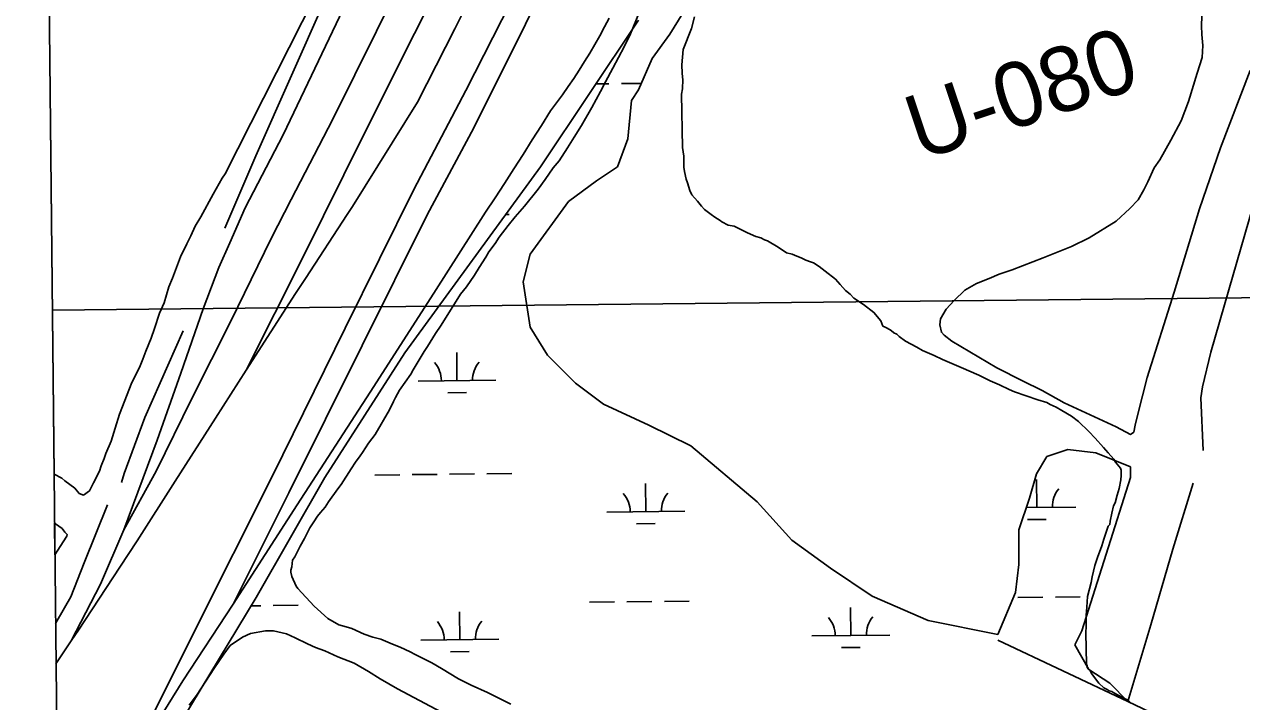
# Model space of a CAD drawing. Extents: x 3651524 to 3689615, y 505651 to 531377.
# Drawn here: x 3655666 to 3657229, y 516620 to 517490 of the extents above; entities that cross this region are included whole.
import ezdxf

# ---------------------------------------------------------------- set-up
doc = ezdxf.new("R2010")
doc.units = 0
for name, color, linetype in [('V-GRID-FRAM', 7, 'Continuous'), ('V-GRID-MAJR', 7, 'Continuous'), ('V-RAIL-TRAK', 7, 'Continuous'), ('V-RIVR-RANG-IDEN', 7, 'Continuous'), ('V-SITE-VEGE', 7, 'Continuous'), ('V-TOPO-SHOR', 7, 'Continuous'), ('V-WETL-SWMP', 7, 'Continuous')]:
    doc.layers.add(name, color=color, linetype=linetype)

msp = doc.modelspace()

# ---------------------------------------------------------------- linework, layer by layer
at = {"layer": 'V-GRID-FRAM'}
msp.add_lwpolyline([(3655577.191, 529244.355), (3687244.414, 529585.207), (3687448.048, 511403.469), (3655764.959, 511062.446), (3655577.191, 529244.355)], dxfattribs=at)
at = {"layer": 'V-GRID-MAJR'}
msp.add_spline([(3655702.37, 517123.07), (3660982.023, 517177.978), (3666261.669, 517233.653), (3671541.307, 517290.097), (3676820.936, 517347.309), (3682100.557, 517405.288), (3687380.17, 517464.035)], degree=3, dxfattribs=at)
at = {"layer": 'V-RAIL-TRAK'}
for p, q in [((3655867.381, 517042.202), (3655837.013, 516956.302)), ((3655837.013, 516956.302), (3655794.182, 516840.994)), ((3655934.539, 516745.596), (3655870.001, 516647.071))]:
    msp.add_line(p, q, dxfattribs=at)
for points in [[(3656982.925, 519221.732), (3656919.752, 519098.095), (3656850.833, 518961.544), (3656781.592, 518820.986), (3656705.75, 518670.298), (3656640.728, 518539.023), (3656564.887, 518388.338), (3656490.268, 518236.474), (3656442.195, 518138.332), (3656379.187, 518006.298), (3656304.498, 517858.033), (3656226.813, 517699.309), (3656146.763, 517538.94), (3656062.508, 517368.489), (3656008.701, 517265.143)], [(3656979.058, 519120.315), (3656923.309, 519005.623), (3656859.424, 518877.57), (3656786.696, 518731.345), (3656729.472, 518610.222), (3656657.786, 518472.017), (3656594.417, 518337.975), (3656528.549, 518209.082), (3656477.755, 518106.887), (3656414.668, 517978.85), (3656355.839, 517858.096), (3656290.778, 517728.822), (3656227.723, 517599.186), (3656167.294, 517478.401), (3656102.625, 517349.533), (3656024.125, 517191.595), (3655951.265, 517045.972)], [(3656770.86, 518453.013), (3656707.047, 518300.962), (3656646.696, 518176.179), (3656593.581, 518069.937), (3656528.136, 517939.854), (3656457.453, 517791.27), (3656381.306, 517635.775), (3656309.761, 517490.374), (3656243.57, 517357.475), (3656183.646, 517245.457)], [(3656087.551, 517256.4), (3656170.919, 517390.433), (3656219.078, 517484.178), (3656290.262, 517627.573), (3656368.355, 517785.904), (3656448.759, 517948.681), (3656550.025, 518149.068), (3656648.9, 518349.006)], [(3656313.784, 517564.491), (3656232.994, 517405.371), (3656166.463, 517278.299)], [(3656075.806, 517509.793), (3655998.578, 517348.277), (3655949.95, 517254.456)], [(3656416.991, 517498.254), (3656411.064, 517486.878), (3656404.954, 517475.599), (3656398.661, 517464.423), (3656392.185, 517453.35), (3656385.531, 517442.385), (3656378.699, 517431.526), (3656371.693, 517420.783), (3656364.511, 517410.155), (3656357.156, 517399.645), (3656349.634, 517389.256), (3656341.942, 517378.991), (3656330.178, 517360.322), (3656318.363, 517341.683), (3656306.497, 517323.081), (3656294.578, 517304.514), (3656282.611, 517285.983), (3656270.598, 517267.492), (3656258.535, 517249.041)], [(3656166.463, 517278.299), (3656078.315, 517100.068), (3655984.932, 516910.495), (3655884.537, 516709.932), (3655800.467, 516542.031), (3655724.242, 516415.636)], [(3655794.182, 516840.994), (3655835.426, 516916.342), (3655881.551, 517009.511), (3655932.02, 517110.062), (3655983.368, 517214.963), (3656008.701, 517265.143)], [(3656087.551, 517256.4), (3656080.871, 517246.137), (3656027.252, 517163.785), (3656014.618, 517144.38), (3655951.265, 517045.972), (3655911.579, 516984.325), (3655860.127, 516903.613), (3655811.211, 516826.879), (3655788.906, 516793.036), (3655735.795, 516712.453), (3655726.55, 516698.742)], [(3655949.95, 517254.456), (3655929.995, 517209.521), (3655916.007, 517178.109), (3655896.061, 517124.718), (3655867.381, 517042.202)], [(3656258.535, 517249.041), (3656191.969, 517145.169), (3656110.46, 517017.97), (3656016.625, 516873.201), (3655934.539, 516745.596)], [(3656183.646, 517245.457), (3656100.183, 517077.583), (3656006.043, 516888.645), (3655934.539, 516745.596)], [(3655794.182, 516840.994), (3655764.012, 516771.227), (3655726.55, 516698.742)], [(3655726.55, 516698.742), (3655707.061, 516668.823)], [(3655870.001, 516647.071), (3655811.297, 516552.781), (3655724.242, 516415.636)]]:
    msp.add_lwpolyline(points, dxfattribs=at)
at = {"layer": 'V-SITE-VEGE'}
for p, q in [((3655704.543, 516912.644), (3655680.537, 519237.212)), ((3656139.853, 517724.12), (3655924.07, 517298.245)), ((3655924.07, 517298.245), (3655920.275, 517292.705)), ((3655920.275, 517292.705), (3655908.964, 517272.182)), ((3655908.964, 517272.182), (3655893.135, 517242.981)), ((3655893.135, 517242.981), (3655885.557, 517231.119)), ((3655880.339, 517218.524), (3655875.071, 517208.272)), ((3655885.557, 517231.119), (3655880.339, 517218.524)), ((3655875.071, 517208.272), (3655866.808, 517191.712)), ((3655866.808, 517191.712), (3655856.412, 517164.178)), ((3655856.412, 517164.178), (3655851.943, 517153.158)), ((3655851.943, 517153.158), (3655846.094, 517132.744)), ((3655846.094, 517132.744), (3655840.11, 517119.352)), ((3655840.11, 517119.352), (3655833.466, 517099.699)), ((3655833.466, 517099.699), (3655829.026, 517087.12)), ((3655829.026, 517087.12), (3655822.321, 517070.591)), ((3655818.616, 517060.367), (3655814.147, 517049.347)), ((3655822.321, 517070.591), (3655818.616, 517060.367)), ((3655814.147, 517049.347), (3655804.366, 517030.417)), ((3655804.366, 517030.417), (3655788.769, 516989.509)), ((3655788.769, 516989.509), (3655782.874, 516971.433)), ((3655782.874, 516971.433), (3655777.732, 516954.934)), ((3655777.732, 516954.934), (3655771.01, 516939.185)), ((3655771.01, 516939.185), (3655768.79, 516932.896)), ((3655765.071, 516923.452), (3655762.868, 516916.383)), ((3655768.79, 516932.896), (3655765.071, 516923.452)), ((3655714.625, 516907.632), (3655704.543, 516912.644)), ((3655718.604, 516903.808), (3655714.625, 516907.632)), ((3655762.868, 516916.383), (3655755.351, 516901.4)), ((3655731.275, 516894.68), (3655718.604, 516903.808)), ((3655736.876, 516887.764), (3655731.275, 516894.68)), ((3655750.086, 516891.145), (3655742.388, 516885.53)), ((3655755.351, 516901.4), (3655750.086, 516891.145)), ((3655742.388, 516885.53), (3655736.876, 516887.764)), ((3655705.614, 516808.913), (3655705.189, 516850.072)), ((3655705.189, 516850.072), (3655706.402, 516848.905)), ((3655706.402, 516848.905), (3655715.11, 516842.831)), ((3655715.11, 516842.831), (3655718.324, 516838.208)), ((3655720.773, 516832.789), (3655708.651, 516813.813)), ((3655718.324, 516838.208), (3655721.506, 516835.147)), ((3655721.506, 516835.147), (3655720.773, 516832.789)), ((3655708.651, 516813.813), (3655705.614, 516808.913)), ((3655930.703, 516692.618), (3655946.497, 516703.393)), ((3655946.497, 516703.393), (3655956.877, 516707.904)), ((3655956.877, 516707.904), (3655975.892, 516711.355)), ((3655975.892, 516711.355), (3655986.354, 516711.558)), ((3655986.354, 516711.558), (3656003.053, 516707.577)), ((3656003.053, 516707.577), (3656014.237, 516702.254)), ((3656014.237, 516702.254), (3656029.779, 516694.554)), ((3655922.304, 516681.373), (3655930.703, 516692.618)), ((3656029.779, 516694.554), (3656040.337, 516689.837)), ((3656040.337, 516689.837), (3656052.113, 516685.759)), ((3656052.113, 516685.759), (3656068.886, 516678.082)), ((3655909.742, 516662.66), (3655922.304, 516681.373)), ((3656068.886, 516678.082), (3656089.976, 516669.875)), ((3656089.976, 516669.875), (3656108.04, 516659.148)), ((3655888.226, 516629.611), (3655909.742, 516662.66)), ((3656108.04, 516659.148), (3656123, 516649.59)), ((3656123, 516649.59), (3656145.407, 516637.099)), ((3655878.029, 516615.869), (3655888.226, 516629.611)), ((3656145.407, 516637.099), (3656320.833, 516543.874))]:
    msp.add_line(p, q, dxfattribs=at)
for points in [[(3657239.615, 517431.033), (3657201.698, 517331.518), (3657174.822, 517253.152), (3657142.11, 517146.43), (3657107.568, 517036.781), (3657095.47, 516989.572), (3657092.255, 516975.4), (3657090.322, 516966.54), (3657087.315, 516964.224), (3657086.121, 516963.651), (3657067.917, 516973.456), (3657000.882, 517004.283), (3656972.707, 517020.194), (3656947.433, 517032.496), (3656914.532, 517049.083), (3656857.04, 517083.295), (3656847.103, 517091.177), (3656843.609, 517094.796), (3656841.408, 517104.322), (3656842.139, 517112.012), (3656849.467, 517124.333), (3656859.74, 517135.414), (3656873.613, 517148.804), (3656888.584, 517157.432), (3656904.699, 517163.668), (3656917.841, 517169.364), (3656934.541, 517174.998), (3656973.936, 517190.307), (3657010.358, 517205.077), (3657033.076, 517215.94), (3657067.837, 517237.257), (3657085.314, 517253.547), (3657096.181, 517264.618), (3657103.523, 517277.529), (3657108.453, 517288.113), (3657116.471, 517305.757), (3657123.772, 517316.298), (3657137.852, 517341.539), (3657151.33, 517366.199), (3657160.658, 517390.933), (3657171.976, 517427.484), (3657178.257, 517447.529), (3657179.121, 517462.928), (3657177.595, 517477.182), (3657177.2, 517488.453), (3657178.234, 517513.332)], [(3656032.735, 516843.783), (3656038.129, 516851.277), (3656042.907, 516858.756), (3656046.516, 516863.137), (3656052.537, 516870.026), (3656056.713, 516876.877), (3656068.695, 516893.736), (3656072.896, 516899.358), (3656086.048, 516919.311), (3656091.418, 516928.038), (3656097.417, 516936.158), (3656100.409, 516940.527), (3656108.181, 516952.374), (3656116.58, 516963.62), (3656135.042, 516995.376), (3656140.377, 517005.948), (3656142.743, 517010.918), (3656148.1, 517020.257), (3656162.473, 517040.854), (3656165.441, 517046.451), (3656179.754, 517070.124), (3656183.94, 517076.362), (3656194.078, 517093.182), (3656201.258, 517103.789), (3656226.334, 517143.678), (3656234.153, 517153.064), (3656244.328, 517168.039), (3656250.287, 517178.004), (3656258.652, 517191.095), (3656262.827, 517197.95), (3656270.622, 517208.567), (3656276.004, 517216.675), (3656287.407, 517231.672), (3656296.423, 517242.93), (3656308.465, 517256.709), (3656325.891, 517278.596), (3656334.88, 517291.085), (3656345.055, 517306.058), (3656352.886, 517314.829), (3656363.638, 517331.662), (3656371.99, 517345.367), (3656381.548, 517360.328), (3656394.641, 517383.364), (3656405.935, 517403.899), (3656412.465, 517416.338), (3656421.973, 517433.763), (3656436.213, 517461.126), (3656444.505, 517477.914), (3656455.077, 517503.972)], [(3656526.569, 517499.831), (3656522.549, 517484.975), (3656512.001, 517457.683), (3656510.541, 517437.955), (3656510.746, 517427.494), (3656511.541, 517418.276), (3656511.6, 517415.198), (3656511.057, 517411.493), (3656511.141, 517407.186), (3656510.044, 517400.393), (3656511.379, 517332.086), (3656512.825, 517321.033), (3656513.101, 517306.879), (3656513.824, 517301.351), (3656515.864, 517291.541), (3656517.805, 517286.655), (3656520.46, 517276.857), (3656523.03, 517271.367), (3656530.583, 517262.894), (3656535.625, 517256.838), (3656539.404, 517252.603), (3656548.151, 517246), (3656552.529, 517242.394), (3656559.384, 517238.218), (3656561.88, 517236.42), (3656569.964, 517232.268), (3656577.374, 517231.183), (3656594.786, 517222.288), (3656605.341, 517217.57), (3656611.532, 517215.843), (3656616.505, 517213.478), (3656620.22, 517212.319), (3656633.927, 517203.969), (3656644.532, 517196.789), (3656651.954, 517195.087), (3656655.054, 517193.915), (3656664.369, 517189.789), (3656669.339, 517187.423), (3656675.542, 517185.082), (3656679.26, 517183.923), (3656686.739, 517179.143), (3656694.245, 517173.134), (3656707.37, 517162.925), (3656713.658, 517156.277), (3656720.582, 517148.409), (3656726.218, 517143.592), (3656731.238, 517138.769), (3656743.712, 517130.393), (3656756.84, 517120.183), (3656765.673, 517109.276), (3656768.266, 517102.554)], [(3656768.266, 517102.554), (3656771.366, 517101.383), (3656773.853, 517100.201), (3656778.835, 517097.219), (3656782.587, 517094.215), (3656786.317, 517092.441), (3656789.452, 517089.424), (3656797.575, 517083.428), (3656811.884, 517075.703), (3656819.353, 517071.539), (3656834.254, 517065.059), (3656844.824, 517059.724), (3656859.725, 517053.244), (3656869.027, 517049.732), (3656891.385, 517039.703), (3656906.299, 517032.609), (3656918.099, 517027.298), (3656930.529, 517021.386), (3656937.357, 517018.441), (3656967.112, 517007.939), (3656978.876, 517004.477), (3656983.232, 517002.1), (3656990.689, 516998.55), (3656998.158, 516994.389), (3657010.61, 516987.246), (3657019.369, 516980.026), (3657032.546, 516967.357), (3657040.711, 516958.897), (3657051.416, 516946.795), (3657057.701, 516940.146), (3657064.64, 516931.663), (3657067.171, 516928.017), (3657073.481, 516920.139), (3657074.147, 516917.689), (3657074.278, 516910.921), (3657073.772, 516905.369), (3657071.525, 516894.244), (3657069.234, 516885.581), (3657066.348, 516875.675), (3657064.574, 516871.945), (3657062.293, 516862.668), (3657060.038, 516852.155), (3657059.506, 516847.838), (3657057.693, 516845.956), (3657051.864, 516829.22), (3657049.573, 516820.557), (3657043.707, 516805.666), (3657040.22, 516795.135), (3657036.803, 516780.907), (3657035.718, 516773.5), (3657031.143, 516755.557), (3657030.176, 516741.995), (3657029.15, 516731.51), (3657029.427, 516717.356), (3657028.978, 516708.728), (3657029.76, 516668.728), (3657030.426, 516666.279), (3657030.461, 516664.432), (3657032.353, 516662.007), (3657034.237, 516660.196), (3657036.154, 516656.541), (3657045.626, 516644.412), (3657051.899, 516638.381), (3657053.769, 516637.185), (3657056.255, 516636.001), (3657058.756, 516634.203), (3657062.459, 516633.66), (3657064.955, 516631.862), (3657070.554, 516628.895), (3657076.78, 516625.323), (3657081.751, 516622.958), (3657085.505, 516619.951)], [(3656290.793, 516617.352), (3656260.953, 516632.159), (3656239.839, 516641.598), (3656223.67, 516649.901), (3656201.867, 516663.018), (3656189.415, 516670.164), (3656168.275, 516680.83), (3656161.435, 516684.389), (3656149.008, 516690.304), (3656139.077, 516694.418), (3656124.176, 516700.898), (3656113.665, 516703.157), (3656102.504, 516707.247), (3656086.976, 516714.331), (3656079.544, 516716.649), (3656070.264, 516718.931), (3656055.943, 516727.27), (3656038.397, 516742.931), (3656017.635, 516765.92), (3656015.112, 516768.949), (3656009.949, 516781.159), (3656008.609, 516786.675), (3656008.562, 516789.136), (3656009.709, 516793.468), (3656010.772, 516802.106), (3656013.764, 516806.475), (3656020.268, 516820.145), (3656026.23, 516830.113), (3656032.735, 516843.783)]]:
    msp.add_lwpolyline(points, dxfattribs=at)
at = {"layer": 'V-TOPO-SHOR'}
for points in [[(3656053.337, 517524.168), (3655963.658, 517321.422), (3655923.674, 517228.584)], [(3657275.225, 517369.83), (3657243.199, 517255.785), (3657212.401, 517149.081), (3657189.494, 517069.11), (3657178.812, 517024.906), (3657176.369, 517010.732), (3657179.352, 516942.802)], [(3655870.394, 517096.494), (3655821.123, 516985.388), (3655794.399, 516913.313), (3655791.003, 516901.989)], [(3657606.723, 516949.259), (3657564.821, 516871.351), (3657525.041, 516797.208), (3657471.145, 516692.186), (3657464.739, 516681.686), (3657461.305, 516677.207), (3657456.424, 516675.569), (3657449.832, 516676.267), (3657443.999, 516676.943), (3657436.899, 516677.656), (3657432.817, 516677.264), (3657427.654, 516674.616), (3657422.933, 516669.664), (3657415.772, 516659.443), (3657382.694, 516588.414), (3657342.289, 516510.217), (3657339.354, 516505.47), (3657333.909, 516501.812), (3657328.549, 516501.204), (3657320.693, 516502.191), (3657308.866, 516506.602), (3657168.035, 516580.097), (3657082.718, 516620.453), (3656916.096, 516699.268)], [(3657166.845, 516900.871), (3657140.498, 516816.168), (3657112.518, 516719.048), (3657082.718, 516620.453)], [(3655773.157, 516873.26), (3655743.1, 516798.565), (3655726.053, 516755.267), (3655708.325, 516723.754), (3655706.524, 516720.851)]]:
    msp.add_lwpolyline(points, dxfattribs=at)
at = {"layer": 'V-WETL-SWMP'}
for p, q in [((3656517.247, 517513.442), (3656494.839, 517477.59)), ((3656329.026, 517307.295), (3656454.506, 517495.516)), ((3656494.839, 517477.59), (3656472.432, 517446.22)), ((3656472.432, 517446.22), (3656454.506, 517405.887)), ((3656399.964, 517413.701), (3656416.718, 517413.882)), ((3656432.717, 517414.054), (3656458.258, 517414.329)), ((3656454.506, 517405.887), (3656445.543, 517392.442)), ((3656445.543, 517392.442), (3656441.062, 517343.146)), ((3656441.062, 517343.146), (3656427.618, 517307.295)), ((3656154.865, 517068.151), (3656329.026, 517307.295)), ((3656427.618, 517307.295), (3656400.729, 517289.369)), ((3656400.729, 517289.369), (3656364.877, 517262.48)), ((3656364.877, 517262.48), (3656315.581, 517195.258)), ((3656284.348, 517245.946), (3656288.609, 517245.992)), ((3656315.581, 517195.258), (3656306.618, 517159.407)), ((3656306.618, 517159.407), (3656315.581, 517101.148)), ((3656315.581, 517101.148), (3656337.989, 517065.296)), ((3656052.065, 516908.305), (3656154.865, 517068.151)), ((3656221.746, 517032.656), (3656221.358, 517068.654)), ((3656337.989, 517065.296), (3656373.84, 517029.445)), ((3656171.749, 517032.118), (3656271.743, 517033.194)), ((3656373.84, 517029.445), (3656409.692, 517002.556)), ((3656209.913, 517017.097), (3656233.911, 517017.355)), ((3656409.692, 517002.556), (3656467.951, 516975.667)), ((3656467.951, 516975.667), (3656521.728, 516948.778)), ((3656521.728, 516948.778), (3656606.876, 516877.075)), ((3656965.392, 516912.927), (3656978.837, 516935.334)), ((3656978.837, 516935.334), (3657005.725, 516944.297)), ((3657005.725, 516944.297), (3657041.577, 516939.815)), ((3657041.577, 516939.815), (3657086.391, 516921.89)), ((3657086.391, 516921.89), (3657086.391, 516908.445)), ((3655963.897, 516754.031), (3656052.065, 516908.305)), ((3656116.2, 516911.442), (3656148.198, 516911.786)), ((3656164.198, 516911.959), (3656196.196, 516912.303)), ((3656212.195, 516912.475), (3656244.193, 516912.82)), ((3656260.192, 516912.992), (3656292.19, 516913.336)), ((3656956.429, 516881.557), (3656965.392, 516912.927)), ((3656965.921, 516869.843), (3656965.533, 516905.841)), ((3657086.391, 516908.445), (3657023.651, 516711.261)), ((3656464.042, 516864.441), (3656463.655, 516900.439)), ((3656606.876, 516877.075), (3656651.69, 516827.779)), ((3656942.985, 516841.223), (3656956.429, 516881.557)), ((3656414.045, 516863.903), (3656514.039, 516864.979)), ((3656952.476, 516869.698), (3657015.918, 516870.381)), ((3656452.209, 516848.882), (3656476.208, 516849.14)), ((3656954.088, 516854.284), (3656978.086, 516854.542)), ((3656651.69, 516827.779), (3656700.986, 516791.927)), ((3656942.985, 516796.409), (3656942.985, 516841.223)), ((3656938.503, 516760.557), (3656942.985, 516796.409)), ((3656700.986, 516791.927), (3656754.764, 516756.076)), ((3655868.534, 516596.236), (3655963.897, 516754.031)), ((3656391.881, 516748.226), (3656423.879, 516748.57)), ((3656439.878, 516748.742), (3656471.876, 516749.087)), ((3656487.875, 516749.259), (3656519.873, 516749.603)), ((3656754.764, 516756.076), (3656826.467, 516724.706)), ((3656916.096, 516706.78), (3656938.503, 516760.557)), ((3656941.757, 516754.144), (3656973.755, 516754.489)), ((3656989.754, 516754.661), (3657021.752, 516755.005)), ((3655957.564, 516743.551), (3655969.998, 516743.685)), ((3655985.997, 516743.857), (3656017.995, 516744.201)), ((3656225.326, 516700), (3656224.939, 516735.998)), ((3656727.205, 516705.402), (3656726.818, 516741.4)), ((3656826.467, 516724.706), (3656916.096, 516706.78)), ((3656677.208, 516704.864), (3656777.202, 516705.94)), ((3657023.651, 516711.261), (3657014.688, 516693.335)), ((3656175.329, 516699.462), (3656275.323, 516700.538)), ((3656715.372, 516689.843), (3656739.37, 516690.101)), ((3657014.688, 516693.335), (3657032.614, 516661.965)), ((3656213.493, 516684.441), (3656237.492, 516684.699)), ((3657032.614, 516661.965), (3657059.503, 516644.039)), ((3657059.503, 516644.039), (3657082.718, 516620.454)), ((3657082.718, 516620.454), (3657082.718, 516620.452))]:
    msp.add_line(p, q, dxfattribs=at)
for centre, start, end in [((3656166.501, 517032.536), 359.844864, 41.388522), ((3656276.98, 517033.725), 139.844862, 181.38852), ((3656519.277, 516865.51), 139.844862, 181.38852), ((3657021.155, 516870.913), 139.844862, 181.38852), ((3656408.797, 516864.321), 359.844864, 41.388522), ((3656170.082, 516699.881), 359.844864, 41.388522), ((3656280.561, 516701.07), 139.844862, 181.38852), ((3656671.96, 516705.283), 359.844864, 41.388522), ((3656782.44, 516706.472), 139.844862, 181.38852)]:
    msp.add_arc(centre, 35.246, start, end, dxfattribs=at)

# ---------------------------------------------------------------- texts
at = {"layer": 'V-RIVR-RANG-IDEN'}
msp.add_text('U-080', height=83, rotation=18.454326, dxfattribs=at).set_placement((3656815.479, 517314.65))

doc.saveas('drawing.dxf')
